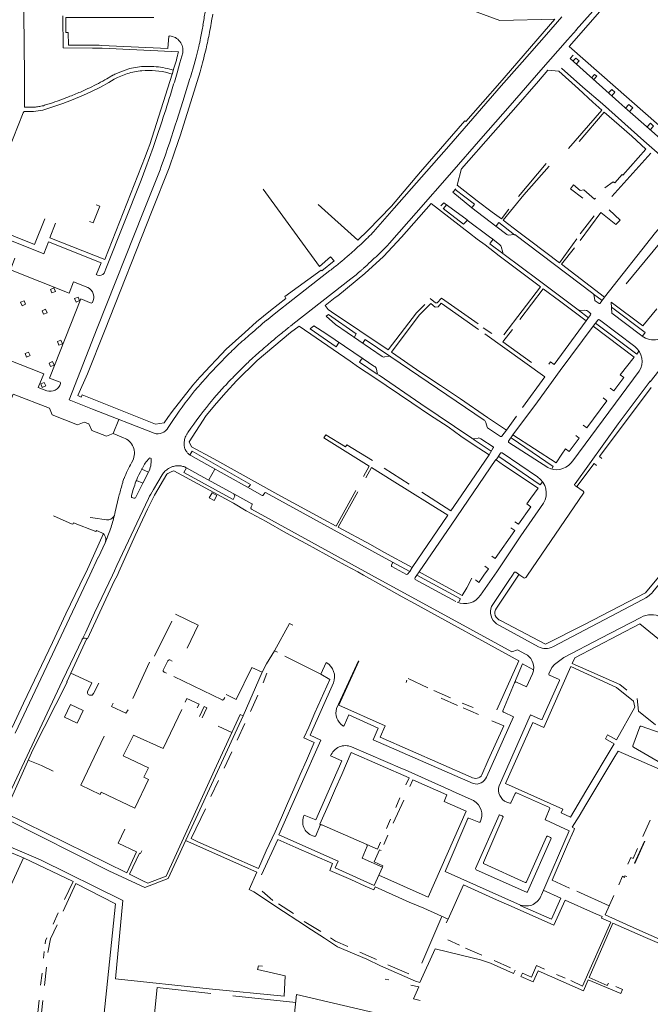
# Model space of a CAD drawing. Extents: x 145000 to 155000, y 457500 to 470000.
# Tile 497 of 548: x 154198 to 154448, y 466330 to 466720. Entities that reach past the tile are written whole.
import ezdxf

# ---------------------------------------------------------------- set-up
doc = ezdxf.new("R2010")
doc.units = 0
doc.header["$LTSCALE"] = 0.2
doc.header["$MEASUREMENT"] = 0
doc.layers.add('kant verharding', color=252, linetype='Continuous', lineweight=0)

msp = doc.modelspace()

# ---------------------------------------------------------------- linework, layer by layer
at = {"layer": 'kant verharding', "lineweight": 0}
for p, q in [((154260.76, 466707.26), (154230.55, 466708.6)), ((154261.34, 466702.87), (154262.43, 466706.85)), ((154417.03, 466705.93), (154415.9, 466704.6)), ((154260.19, 466698.9), (154261.34, 466702.87)), ((154265.48, 466697.19), (154266.96, 466702.25)), ((154266.96, 466702.25), (154267.72, 466705.05)), ((154256.87, 466698.82), (154258.19, 466698.36)), ((154258.71, 466699.91), (154257.28, 466700.4)), ((154258.2, 466698.21), (154258.96, 466700.71)), ((154265.58, 466687.35), (154269.29, 466699.33)), ((154269.29, 466699.33), (154269.76, 466700.93)), ((154233.05, 466696.94), (154232.39, 466696.54)), ((154262.42, 466687.48), (154265.3, 466696.61)), ((154265.3, 466696.61), (154265.48, 466697.19)), ((154207.73, 466686.04), (154210.85, 466687.05)), ((154260.05, 466679.97), (154262.42, 466687.48)), ((154262.69, 466678.14), (154265.58, 466687.35)), ((154199.25, 466683.04), (154182.44, 466640.76)), ((154199.25, 466683.04), (154199.65, 466683.61)), ((154203.2, 466685.24), (154199.81, 466685.24)), ((154415.15, 466668.89), (154428.45, 466684.14)), ((154429.37, 466683.32), (154419.37, 466671.72)), ((154251.97, 466672.85), (154254.27, 466679.9)), ((154257.16, 466671.02), (154259.46, 466678.14)), ((154259.46, 466678.14), (154260.05, 466679.97)), ((154261.48, 466674.39), (154262.69, 466678.14)), ((154259.28, 466667.83), (154261.48, 466674.39)), ((154250.76, 466669.3), (154251.97, 466672.85)), ((154256.59, 466669.3), (154257.16, 466671.02)), ((154249.33, 466665.33), (154250.76, 466669.3)), ((154253.91, 466661.77), (154255.58, 466666.38)), ((154255.58, 466666.38), (154256.59, 466669.3)), ((154257.02, 466661.3), (154259.28, 466667.83)), ((154432.34, 466649.98), (154447.75, 466667.07)), ((154247.84, 466661.38), (154249.33, 466665.33)), ((154395.44, 466649.92), (154406.37, 466662.95)), ((154247.84, 466661.38), (154245.91, 466656.39)), ((154246.92, 466644.03), (154252.94, 466659.21)), ((154257.02, 466661.3), (154250.34, 466644.32)), ((154252.94, 466659.21), (154253.43, 466660.49)), ((154253.43, 466660.49), (154253.91, 466661.77)), ((154372.84, 466660.96), (154371.09, 466654.42)), ((154245.91, 466656.39), (154232.25, 466621.95)), ((154369.37, 466651.62), (154370.56, 466652.92)), ((154369.37, 466651.62), (154376.86, 466645.48)), ((154378, 466646.87), (154370.37, 466652.72)), ((154331.79, 466632.63), (154316.01, 466646.75)), ((154364.68, 466646.2), (154365.78, 466647.48)), ((154375.01, 466640.68), (154365.78, 466647.48)), ((154376.86, 466645.48), (154378, 466646.87)), ((154438.09, 466615.32), (154466.82, 466650.29)), ((154250.34, 466644.32), (154231.39, 466596.61)), ((154388.71, 466641.02), (154391.57, 466644.89)), ((154375.1, 466640.61), (154375.01, 466640.68)), ((154425.35, 466642.32), (154419.85, 466635.08)), ((154207.41, 466627.28), (154183.14, 466636.99)), ((154331.79, 466632.63), (154335.7, 466636.42)), ((154337.44, 466635.34), (154338.14, 466636.09)), ((154411.63, 466623.65), (154418.47, 466633.22)), ((154417.51, 466629.54), (154412.36, 466623.1)), ((154232.25, 466621.95), (154231.29, 466619.56)), ((154224.8, 466613.9), (154219.2, 466616.15)), ((154228.21, 466618.99), (154228.28, 466619.17)), ((154228.67, 466618.8), (154228.21, 466618.99)), ((154389.54, 466595.11), (154404.08, 466614.18)), ((154405.12, 466613.41), (154395.93, 466601.17)), ((154428.55, 466608.78), (154425.08, 466611.28)), ((154432.12, 466608.08), (154432.39, 466603.67)), ((154444.57, 466598.76), (154432.12, 466608.08)), ((154343.82, 466589.14), (154321.35, 466604.28)), ((154423.13, 466601.91), (154419.08, 466605.02)), ((154422.71, 466604.6), (154423.84, 466603.75)), ((154432.24, 466606.14), (154445.57, 466596.07)), ((154450.11, 466605.43), (154444.57, 466598.76)), ((154320.11, 466603.18), (154319.21, 466602.56)), ((154409.46, 466583.45), (154422.24, 466600.71)), ((154422.24, 466600.71), (154423.95, 466603.06)), ((154424.92, 466598.59), (154426.8, 466601.01)), ((154441.5, 466590.46), (154427.5, 466601.1)), ((154432.39, 466603.67), (154443.72, 466595.19)), ((154224.66, 466579.72), (154231.39, 466596.61)), ((154314.33, 466598.73), (154312.87, 466597.58)), ((154381.36, 466597.92), (154384.78, 466595.66)), ((154445.57, 466596.07), (154444.47, 466594.68)), ((154405.82, 466578.51), (154382.12, 466595.52)), ((154273.3, 466582.71), (154275.75, 466585.34)), ((154343.89, 466586.69), (154342.4, 466586.4)), ((154381.78, 466561.35), (154344.89, 466586.43)), ((154273.3, 466582.71), (154269.59, 466578.79)), ((154339.12, 466581.52), (154339.46, 466580.12)), ((154416.93, 466545.31), (154443.14, 466580.71)), ((154447.56, 466576.59), (154452.48, 466582.74)), ((154269.24, 466578.44), (154269.59, 466578.79)), ((154397.02, 466566.33), (154405.82, 466578.51)), ((154205.22, 466574.33), (154208.58, 466572.98)), ((154234.92, 466556.07), (154237.16, 466561.59)), ((154256.65, 466558.46), (154258.78, 466561.64)), ((154390.62, 466557.45), (154394.6, 466562.97)), ((154382.96, 466558.64), (154382.47, 466560.45)), ((154318.35, 466554.31), (154319.11, 466555.54)), ((154318.35, 466554.31), (154336.29, 466543.1)), ((154319.11, 466555.54), (154326.89, 466550.73)), ((154377.41, 466553.86), (154384.51, 466549.07)), ((154377.91, 466553.98), (154379.45, 466554.27)), ((154380.44, 466553.96), (154385.31, 466550.84)), ((154326.89, 466550.73), (154327.42, 466551.58)), ((154337.59, 466545.41), (154327.42, 466551.58)), ((154385.4, 466550.34), (154383.75, 466547.6)), ((154242.18, 466544.48), (154242.64, 466545.41)), ((154249.15, 466546.25), (154249.08, 466546.18)), ((154265.6, 466547.38), (154271.98, 466543.83)), ((154368.67, 466519.79), (154386.36, 466545.71)), ((154383.75, 466547.6), (154371.2, 466529.23)), ((154386.52, 466545.59), (154388.29, 466548.22)), ((154402.91, 466538.85), (154388.98, 466548.35)), ((154416.93, 466545.31), (154416.08, 466544.32)), ((154246.26, 466542.01), (154245.68, 466540.85)), ((154269.39, 466539.46), (154263.86, 466542.5)), ((154275.14, 466542), (154272.73, 466537.67)), ((154334.04, 466539.03), (154336.29, 466543.1)), ((154334.91, 466538.56), (154337.14, 466542.57)), ((154352.09, 466535.98), (154342.23, 466542.28)), ((154244.58, 466538.59), (154244.07, 466537.49)), ((154245.1, 466539.68), (154244.58, 466538.59)), ((154245.68, 466540.85), (154245.1, 466539.68)), ((154246.62, 466536.39), (154248.85, 466540.73)), ((154254.29, 466539.71), (154250.86, 466533.86)), ((154288.76, 466535.07), (154288.12, 466534.78)), ((154420.95, 466533.26), (154417.98, 466535.37)), ((154235.7, 466525.07), (154237.04, 466530.78)), ((154248.82, 466530.29), (154236.36, 466503.78)), ((154237.29, 466531.78), (154237.04, 466530.78)), ((154242.14, 466531.3), (154242.15, 466531.38)), ((154243.12, 466530.43), (154242.31, 466530.78)), ((154323.14, 466519.39), (154330.93, 466533.45)), ((154324.02, 466518.92), (154331.82, 466532.97)), ((154368.64, 466525.48), (154357.06, 466532.81)), ((154421.2, 466532.46), (154399.01, 466500)), ((154371.2, 466529.23), (154368.64, 466525.48)), ((154225.75, 466522.81), (154226.82, 466522.62)), ((154226.82, 466522.62), (154232.24, 466521.9)), ((154235.35, 466523.63), (154235.52, 466524.35)), ((154235.52, 466524.35), (154235.7, 466525.07)), ((154318.31, 466521.98), (154323.14, 466519.39)), ((154367.44, 466523.72), (154353.31, 466502.94)), ((154356.08, 466501.33), (154368.67, 466519.79)), ((154224.13, 466501.22), (154231.06, 466516.46)), ((154230.39, 466516.78), (154228.23, 466517.68)), ((154229.06, 466507.1), (154231.71, 466512.75)), ((154228.91, 466507.16), (154225.58, 466500)), ((154235.44, 466501.71), (154236.36, 466503.78)), ((154352.35, 466501.45), (154345.55, 466505.18)), ((154224.13, 466501.22), (154223.54, 466500)), ((154225.58, 466500), (154224.42, 466497.5)), ((154235.44, 466501.71), (154234.64, 466500)), ((154236.55, 466500), (154235.33, 466497.54)), ((154236.55, 466500), (154237.19, 466501.28)), ((154342.01, 466495.52), (154334.03, 466500)), ((154334.57, 466501.39), (154337.13, 466500)), ((154354.48, 466499.09), (154355.11, 466499.98)), ((154355.13, 466500), (154356.08, 466501.33)), ((154356.08, 466501.33), (154358.47, 466500)), ((154380.31, 466492.03), (154385.86, 466500)), ((154381.15, 466499.24), (154381.68, 466500)), ((154385.86, 466500), (154386.78, 466501.32)), ((154386.71, 466486.85), (154395.46, 466500)), ((154391.51, 466497.83), (154393.01, 466500)), ((154393.01, 466500), (154393.7, 466500.98)), ((154395.94, 466500), (154394.4, 466501.11)), ((154395.46, 466500), (154395.61, 466500.23)), ((154397.49, 466498.89), (154395.94, 466500)), ((154399.01, 466500), (154398.48, 466499.23)), ((154196.04, 466437.4), (154224.42, 466497.5)), ((154349.36, 466491.43), (154342.01, 466495.52)), ((154391.51, 466497.83), (154384.65, 466487.62)), ((154354.17, 466488.81), (154349.36, 466491.43)), ((154251.29, 466467.94), (154258.11, 466481.7)), ((154386.72, 466480.67), (154403.36, 466471.62)), ((154242.72, 466451.15), (154249.22, 466465.47)), ((154332.06, 466466.01), (154323.33, 466447.23)), ((154396.92, 466464.82), (154393.82, 466457.27)), ((154401.37, 466462.5), (154396.92, 466464.82)), ((154434.23, 466455.5), (154416.15, 466463.75)), ((154218.15, 466461.22), (154226.47, 466457.32)), ((154255.03, 466461.6), (154255.98, 466461.15)), ((154258.9, 466459.82), (154278.02, 466450.6)), ((154295.8, 466461.22), (154294.33, 466457.32)), ((154227.12, 466453.17), (154229.23, 466457.23)), ((154351.21, 466458.34), (154350.85, 466457.44)), ((154359.54, 466455.29), (154351.67, 466459)), ((154393.82, 466457.27), (154389.21, 466446.19)), ((154279.64, 466452.7), (154283.58, 466450.78)), ((154289.21, 466445.98), (154292.2, 466452.47)), ((154368.47, 466451.39), (154361.92, 466454.28)), ((154194.95, 466439.59), (154199.41, 466449.29)), ((154234.88, 466449.22), (154234.23, 466448.01)), ((154234.23, 466448.01), (154239.96, 466445.34)), ((154263.43, 466449.66), (154264.11, 466451.1)), ((154268.91, 466448.91), (154264.11, 466451.1)), ((154268.91, 466448.91), (154268.2, 466447.41)), ((154270.9, 466447.99), (154269.02, 466444.03)), ((154270.9, 466447.99), (154271.97, 466447.49)), ((154279.08, 466451.53), (154278.72, 466450.81)), ((154371.3, 466448.35), (154364.78, 466451.22)), ((154373.14, 466449.34), (154377.46, 466447.54)), ((154442.45, 466451.08), (154442.89, 466446.16)), ((154223.06, 466446.39), (154220.64, 466441.35)), ((154239.96, 466445.34), (154240.76, 466446.67)), ((154254.66, 466431.26), (154262.05, 466446.74)), ((154256.61, 466379.89), (154286.32, 466444.23)), ((154271.97, 466447.49), (154270.1, 466443.52)), ((154285.17, 466444.76), (154275.04, 466422.74)), ((154285.17, 466444.76), (154286.32, 466444.23)), ((154379.54, 466444.73), (154373.47, 466447.37)), ((154441.52, 466447.7), (154434.2, 466434.76)), ((154442.89, 466446.16), (154449.67, 466440.65)), ((154220.41, 466441.46), (154215.65, 466443.69)), ((154276.47, 466440.19), (154281.89, 466437.61)), ((154287.01, 466441.18), (154283.99, 466434.68)), ((154222.02, 466416.76), (154231.31, 466436.21)), ((154242.91, 466436.61), (154238.84, 466428.45)), ((154254.66, 466431.26), (154242.91, 466436.61)), ((154429.9, 466435.1), (154430.68, 466436.77)), ((154430.68, 466436.77), (154434.2, 466434.76)), ((154433.34, 466433.13), (154422.1, 466414.41)), ((154429.9, 466435.1), (154433.34, 466433.13)), ((154238.84, 466428.45), (154248.83, 466423.72)), ((154281.81, 466429.96), (154278.81, 466423.52)), ((154329.15, 466429.7), (154352.06, 466419.72)), ((154434.83, 466430.31), (154433.51, 466428.11)), ((154455.44, 466421.3), (154434.83, 466430.31)), ((154206.52, 466424.54), (154201.2, 466426.76)), ((154211.17, 466422.4), (154206.52, 466424.54)), ((154433.51, 466428.11), (154422, 466408.99)), ((154275.04, 466422.74), (154255.89, 466380.79)), ((154229.71, 466413.09), (154222.02, 466416.76)), ((154243.43, 466407.72), (154248.86, 466419.11)), ((154273.55, 466412.33), (154276.61, 466418.71)), ((154350.83, 466417), (154352.06, 466419.72)), ((154353.55, 466418.97), (154352.36, 466416.24)), ((154230.17, 466414.04), (154229.71, 466413.09)), ((154243.43, 466407.72), (154230.17, 466414.04)), ((154422.1, 466414.41), (154415.97, 466404.07)), ((154345.82, 466401.77), (154350.01, 466410.89)), ((154348.46, 466411.76), (154346.85, 466407.95)), ((154240.23, 466382.09), (154191.98, 466405.84)), ((154412.26, 466405.79), (154412.92, 466407.35)), ((154415.97, 466404.07), (154412.26, 466405.79)), ((154233.22, 466382.91), (154192.36, 466403.52)), ((154344.73, 466403.33), (154343.1, 466399.63)), ((154375.77, 466403.79), (154379.66, 466402.16)), ((154447.53, 466403.01), (154444.58, 466396.47)), ((154236.85, 466393.88), (154239.45, 466399.38)), ((154244.17, 466390.41), (154236.85, 466393.88)), ((154291.71, 466382.35), (154263.53, 466394.87)), ((154335.27, 466393.33), (154339.52, 466391.51)), ((154340.7, 466394.2), (154339.52, 466391.51)), ((154342.05, 466393.34), (154343.71, 466396.97)), ((154441.27, 466385.94), (154445.24, 466394.63)), ((154441.4, 466385.79), (154445.36, 466394.62)), ((154240.23, 466382.09), (154244.17, 466390.41)), ((154241.36, 466381.53), (154245.3, 466389.88)), ((154245.3, 466389.88), (154245.71, 466389.68)), ((154245.71, 466389.68), (154246.25, 466390.81)), ((154340.36, 466391.15), (154340.96, 466390.89)), ((154247.36, 466376.28), (154233.22, 466382.91)), ((154246.62, 466378.94), (154241.36, 466381.53)), ((154291.71, 466382.35), (154288.75, 466375.51)), ((154248.62, 466377.96), (154246.62, 466378.94)), ((154256.61, 466379.89), (154247.36, 466376.28)), ((154255.89, 466380.79), (154248.62, 466377.96)), ((154408.69, 466379.12), (154415.55, 466376.05)), ((154437.56, 466380.92), (154438.34, 466380.58)), ((154288.75, 466375.51), (154290.57, 466374.55)), ((154290.57, 466374.55), (154302.35, 466366.83)), ((154298.06, 466371.19), (154293.91, 466374.78)), ((154418.47, 466374.77), (154431.36, 466369.04)), ((154306.34, 466365.93), (154300.32, 466369.79)), ((154211.1, 466361.74), (154213.13, 466366.19)), ((154317.15, 466358.86), (154310.57, 466362.88)), ((154357.11, 466346.27), (154365.03, 466364.85)), ((154366.81, 466362.23), (154367.59, 466363.7)), ((154420.77, 466337.22), (154432.01, 466362.55)), ((154428.3, 466364.19), (154432.01, 466362.55)), ((154212.67, 466361.48), (154210.13, 466355.99)), ((154210.13, 466355.99), (154209.02, 466350.6)), ((154372.09, 466353.45), (154367.39, 466355.58)), ((154207.33, 466348.35), (154207.6, 466350.99)), ((154339.11, 466347.81), (154332.53, 466350.71)), ((154356.38, 466338.63), (154362.39, 466351.98)), ((154372.7, 466349.44), (154362.39, 466351.98)), ((154380.92, 466349.45), (154374.44, 466352.32)), ((154392.21, 466344.44), (154385.73, 466347.38)), ((154208.42, 466344.72), (154207.65, 466337.44)), ((154292.48, 466345.29), (154293.98, 466345.18)), ((154352.02, 466342.11), (154343.7, 466345.69)), ((154393.47, 466342.25), (154394.08, 466343.6)), ((154405.67, 466343.92), (154402.47, 466345.39)), ((154206.1, 466337.56), (154206.71, 466342.42)), ((154235.76, 466340.05), (154272.89, 466336.2)), ((154342.58, 466340.04), (154344.03, 466339.7)), ((154354.62, 466339.25), (154356.38, 466338.63)), ((154396.38, 466340.97), (154396.98, 466342.3)), ((154401.16, 466338.88), (154396.38, 466340.97)), ((154413.92, 466340.33), (154410.41, 466341.85)), ((154416.15, 466339.44), (154420.77, 466337.22)), ((154272.89, 466336.2), (154302.58, 466333.21)), ((154434, 466337.06), (154436.59, 466335.9)), ((154205.06, 466326.83), (154205.58, 466331.64)), ((154207.02, 466331.55), (154206.55, 466326.69)), ((154282.24, 466333.41), (154307.17, 466330.74)), ((154306.18, 466321.31), (154307.51, 466333.93)), ((154370.62, 466319.21), (154307.51, 466333.93))]:
    msp.add_line(p, q, dxfattribs=at)
at = {"layer": 'kant verharding', "lineweight": 0, "flags": 128}
for points in [[(154418.29, 466715.95), (154423.75, 466722.19), (154431.7, 466731.25), (154444.56, 466745.93), (154457.51, 466760.66), (154468.58, 466773.27)], [(154450.49, 466749.43), (154449.12, 466747.54), (154442.41, 466739.84), (154428.59, 466724.3), (154415.42, 466709.35), (154451.14, 466677.98)], [(154354.88, 466733.7), (154343.85, 466737.85), (154341.31, 466730.98), (154343.92, 466729.91), (154344.51, 466731.31), (154345.71, 466730.85), (154346.06, 466731.03), (154348.69, 466733.09), (154365.64, 466726.84), (154366.03, 466727.79), (154387.94, 466719.64), (154409.77, 466720.12), (154388.02, 466694.93), (154374.5, 466679.63), (154374.1, 466679.93), (154356.62, 466659.71), (154345.05, 466646.15), (154335.7, 466636.42)], [(154199.69, 466705.02), (154199.46, 466727.53), (154199.82, 466728.19)], [(154226.73, 466708.72), (154215.1, 466708.79), (154214.97, 466721.45)], [(154251.02, 466720.76), (154216.1, 466720.8), (154216.14, 466714.84), (154217.04, 466714.82), (154217.14, 466709.87), (154226.3, 466709.84)], [(154338.13, 466636.08), (154338.81, 466636.82), (154346.2, 466645.28), (154367.75, 466669.92), (154388.59, 466693.74), (154396.85, 466703.17), (154406.44, 466714.11), (154412.55, 466721.09)], [(154230.35, 466709.77), (154256.59, 466708.57), (154256.86, 466713.48), (154257.25, 466713.48)], [(154418.3, 466715.95), (154414.85, 466712), (154404.27, 466699.94), (154392.07, 466685.97), (154380.52, 466672.78), (154368.98, 466659.62), (154354.81, 466643.4), (154345.29, 466632.48), (154344.43, 466631.55)], [(154199.81, 466685.24), (154199.79, 466703.02), (154199.69, 466705.02)], [(154483.34, 466645.04), (154453.76, 466670.93), (154448.26, 466675.8), (154437.45, 466685.2), (154435.17, 466687.31), (154415.9, 466704.6)], [(154417.03, 466703.59), (154418.07, 466704.76), (154419.41, 466703.59), (154418.35, 466702.4)], [(154199.65, 466683.61), (154203.29, 466683.61), (154205.22, 466683.82), (154207.08, 466684.17), (154208.2, 466684.48), (154211.33, 466685.5), (154215.01, 466686.8), (154218.37, 466688.09), (154223.13, 466690.06), (154226.34, 466691.52), (154229.82, 466693.26), (154233.17, 466695.11), (154235.22, 466696.35), (154236.54, 466697), (154240.54, 466698.57)], [(154212.05, 466639.35), (154209.78, 466633.59), (154231.6, 466624.97), (154247.6, 466665.68), (154248.5, 466668.09), (154249.36, 466670.52), (154258.29, 466698.4)], [(154419.11, 466692.5), (154411.39, 466699.53), (154407.06, 466700.01), (154403.3, 466695.54)], [(154464.31, 466652.34), (154465.46, 466653.53), (154465.51, 466653.78), (154465.42, 466654.13), (154445.05, 466671.98), (154428.6, 466686.65), (154420.92, 466693.24), (154412.44, 466700.75)], [(154424.29, 466696.92), (154425.5, 466698.29), (154426.38, 466697.53), (154425.16, 466696.16)], [(154372.83, 466660.92), (154385.38, 466675.12), (154389.28, 466679.69), (154393.39, 466684.21), (154403.3, 466695.54)], [(154419.11, 466692.5), (154424.81, 466687.32), (154428.45, 466684.14)], [(154431.06, 466690.95), (154432.31, 466692.36), (154433.59, 466691.25), (154432.33, 466689.82)], [(154439.34, 466683.56), (154440.61, 466685.02), (154439.1, 466686.33), (154437.83, 466684.88)], [(154429.37, 466683.32), (154435.31, 466678.17), (154440.21, 466673.85), (154445.88, 466668.73)], [(154447.58, 466676.39), (154448.86, 466677.84), (154447.67, 466678.91), (154446.39, 466677.46)], [(154445.88, 466668.73), (154436.68, 466658.42), (154436.42, 466658.6), (154433.55, 466655.38), (154432.83, 466655.79), (154429.52, 466653.35)], [(154407.54, 466662), (154397.53, 466650.53), (154389.34, 466640.55)], [(154425.86, 466649.32), (154425.53, 466648.9), (154421.26, 466652.51), (154419.77, 466652.3), (154417.14, 466654.53), (154415.98, 466653.02), (154420.83, 466649.22)], [(154322.38, 466624.48), (154321, 466626), (154316.59, 466622.24), (154294.26, 466652.81)], [(154388.71, 466641.02), (154385.01, 466643.72), (154379.01, 466648.25), (154371.08, 466654.4)], [(154464.31, 466652.34), (154449.7, 466635.61), (154429.5, 466610.05)], [(154322.8, 466609.87), (154323.86, 466610.53), (154334.51, 466619.4), (154341.96, 466626.2), (154349.07, 466633.84), (154360.79, 466647.16), (154375.95, 466635.43), (154379.08, 466632.97), (154382.2, 466630.75), (154387.8, 466626.37), (154404.08, 466614.18)], [(154366.91, 466646.65), (154365.71, 466645.19), (154365.62, 466645.14), (154373.58, 466638.95), (154374.76, 466640.21), (154375.1, 466640.61)], [(154246.92, 466644.03), (154228.6, 466597.72), (154217.52, 466569.4)], [(154228.16, 466646.58), (154229.59, 466646.03), (154227.02, 466639.46), (154225.57, 466640.05)], [(154376.86, 466645.48), (154386.39, 466638.22), (154390.81, 466634.94), (154391.01, 466634.79), (154391.55, 466634.59), (154393.6, 466634.83), (154393.79, 466634.78), (154393.94, 466634.82), (154424.88, 466611.53), (154425.08, 466611.28), (154425.18, 466611.12), (154425.62, 466608.93), (154425.57, 466608.78), (154425.71, 466608.63), (154426.95, 466607.77), (154427.35, 466607.57), (154427.55, 466607.57), (154427.75, 466607.72), (154429.5, 466610.05)], [(154431.29, 466644.6), (154435.66, 466640.55), (154433.98, 466638.84), (154428.01, 466643.65), (154419.77, 466632.54)], [(154188.54, 466637), (154203.76, 466630.91), (154207.79, 466641.03)], [(154422.71, 466604.6), (154422.41, 466604.75), (154422.16, 466604.75), (154421.66, 466604.85), (154419.82, 466604.72), (154419.08, 466605.02), (154403.21, 466616.95), (154389.67, 466627.01), (154389.33, 466627.26), (154389.13, 466627.76), (154388.54, 466630.06), (154388.45, 466630.36), (154388, 466630.81), (154385.27, 466632.98), (154383.85, 466633.98), (154375.1, 466640.61)], [(154393.79, 466634.78), (154387.56, 466639.59), (154386.63, 466638.43), (154386.39, 466638.22)], [(154411.63, 466623.65), (154400.27, 466632.19), (154395.57, 466635.86), (154389.34, 466640.55)], [(154228.28, 466619.17), (154230.11, 466623.68), (154209.25, 466631.94), (154207.41, 466627.28)], [(154385.27, 466632.83), (154384.09, 466631.23), (154389.67, 466627.01)], [(154219.2, 466616.15), (154217.41, 466611.62), (154194.22, 466620.92), (154195.95, 466625.46)], [(154275.75, 466585.34), (154279.65, 466589.42), (154287, 466596.06), (154291.7, 466600.23), (154297.25, 466604.79), (154303.3, 466609.5), (154302.81, 466610.35), (154317.2, 466620.75), (154317.54, 466620.45), (154322.38, 466624.48)], [(154295.64, 466600.88), (154299.34, 466603.88), (154306.02, 466609.16), (154320.72, 466620.59)], [(154429.5, 466610.05), (154423.82, 466614.43), (154412.36, 466623.1)], [(154329.01, 466617.28), (154321.74, 466611.6), (154306.07, 466599.37)], [(154210.61, 466611.74), (154211.99, 466612.36), (154211.37, 466613.73), (154210, 466613.13), (154210.61, 466611.74)], [(154405.12, 466613.41), (154411.6, 466608.56), (154422.24, 466600.71)], [(154200.18, 466607.25), (154198.79, 466606.66), (154198.21, 466608.04), (154199.6, 466608.63), (154200.18, 466607.25)], [(154213.87, 466576.46), (154209.72, 466578), (154222.07, 466609.37), (154226.11, 466607.71)], [(154221.58, 466608.73), (154220.2, 466608.11), (154219.59, 466609.47), (154220.97, 466610.09), (154221.58, 466608.73)], [(154322.8, 466609.87), (154318.89, 466606.81), (154320.08, 466605.23), (154321.35, 466604.28)], [(154379.58, 466597.26), (154364.82, 466607.66), (154363.53, 466606.22), (154362.41, 466606.08), (154360.64, 466607.52), (154356.04, 466602.94), (154345.09, 466588.26)], [(154360.43, 466609.55), (154362.48, 466607.81), (154363.24, 466607.86), (154364.89, 466609.72), (154379.36, 466599.49)], [(154208.72, 466603.92), (154207.33, 466603.33), (154206.74, 466604.71), (154208.14, 466605.3), (154208.72, 466603.92)], [(154343.82, 466589.14), (154355.04, 466603.92), (154358.35, 466607.21)], [(154341.45, 466586.5), (154322.9, 466599.2), (154319.21, 466602.56)], [(154330.37, 466594.08), (154330.47, 466594.32), (154331.16, 466595.58), (154320.11, 466603.18)], [(154383.75, 466547.6), (154377.5, 466551.69), (154372.59, 466555.01), (154367.48, 466558.69), (154360.19, 466563.42), (154353.15, 466568.16), (154338.12, 466578.38), (154332.07, 466582.36), (154328.8, 466584.68), (154321.96, 466589.27), (154308.57, 466598.53), (154305.07, 466596.06), (154291.97, 466585), (154283.77, 466576.96), (154279.61, 466572.44), (154275.8, 466568.02), (154271.7, 466563.15), (154265.02, 466552.75), (154265.86, 466550.8), (154274.79, 466546), (154300.05, 466531.97), (154318.31, 466521.98)], [(154312.87, 466597.58), (154323.13, 466590.38), (154324.06, 466591.89), (154324.01, 466592.33)], [(154314.33, 466598.73), (154319.14, 466595.71), (154333.82, 466585.64), (154338.08, 466582.72)], [(154392.98, 466597.28), (154389.22, 466592.37), (154400.54, 466584.17)], [(154424.92, 466598.59), (154411.96, 466581.02), (154402.87, 466568.6), (154393.2, 466555.49)], [(154424.92, 466598.59), (154441.14, 466586.36), (154435.65, 466579.35)], [(154425.93, 466599.78), (154442.19, 466587.55), (154442.99, 466588.65)], [(154214.78, 466591.58), (154213.38, 466591.02), (154212.8, 466592.48), (154214.21, 466593.03), (154214.78, 466591.58)], [(154344.48, 466586.71), (154334.71, 466593.25), (154333.82, 466592.1), (154333.57, 466591.75)], [(154176.4, 466585.56), (154178.47, 466591.01), (154207.38, 466579.74), (154205.22, 466574.33)], [(154201.97, 466586.94), (154200.58, 466586.34), (154199.99, 466587.72), (154201.39, 466588.32), (154201.97, 466586.94)], [(154390.62, 466557.45), (154383.08, 466562.44), (154372.37, 466569.79), (154364.53, 466575.08), (154356.7, 466580.22), (154345.09, 466588.26)], [(154211.46, 466583.19), (154210.07, 466582.6), (154209.49, 466583.98), (154210.88, 466584.57), (154211.46, 466583.19)], [(154333.82, 466585.64), (154333.22, 466585.55), (154332.38, 466584.35), (154339.43, 466579.55)], [(154407.44, 466583.51), (154408.11, 466584.4), (154409.46, 466583.45)], [(154238.97, 466554.41), (154234.92, 466556.07), (154232.26, 466554.95), (154226.37, 466557.24), (154225.23, 466559.87), (154223.45, 466560.59), (154220.82, 466559.46), (154210.79, 466563.43), (154209.64, 466566.05), (154195.31, 466571.7), (154193.44, 466567.02), (154175.34, 466574.13), (154177.19, 466578.83), (154173.11, 466580.39)], [(154255.12, 466560.27), (154251.61, 466559.77), (154222.58, 466571.4), (154222.25, 466570.49), (154220.86, 466571.09), (154224.66, 466579.72)], [(154255.12, 466560.27), (154256.55, 466562.42), (154258.3, 466564.81), (154266.39, 466575.27), (154269.24, 466578.44)], [(154340.16, 466579.11), (154356.72, 466567.83), (154376.86, 466554.28)], [(154417.78, 466536.17), (154434.83, 466559.88), (154447.58, 466576.78)], [(154431.72, 466574.03), (154433.15, 466572.98), (154437.07, 466578.3), (154435.65, 466579.35)], [(154206.8, 466574.3), (154208.19, 466574.89), (154207.61, 466576.27), (154206.23, 466575.71), (154206.8, 466574.3)], [(154447.99, 466574.29), (154427.44, 466547), (154428.38, 466546.19)], [(154217.52, 466569.4), (154226.64, 466565.77), (154251.07, 466556.17)], [(154421.04, 466559.37), (154422.42, 466558.31), (154430.35, 466569), (154428.86, 466570.15)], [(154390.62, 466557.45), (154388.86, 466554.96), (154388.76, 466554.97), (154388.61, 466554.87), (154388.27, 466554.92), (154383.5, 466557.99)], [(154406.96, 466542.62), (154391.59, 466552.5), (154391.44, 466552.7), (154391.49, 466553.05), (154393.2, 466555.49)], [(154392.54, 466554.34), (154409.15, 466543.01), (154408.6, 466542.11)], [(154393.2, 466555.49), (154410.26, 466544.4), (154412.58, 466547.86), (154414.05, 466550.06)], [(154414.05, 466550.06), (154415.51, 466548.91), (154419.47, 466554.23), (154418.08, 466555.34)], [(154288.76, 466535.07), (154289.3, 466535.92), (154266.2, 466549.11), (154265.36, 466547.81)], [(154398.64, 466528.17), (154400.23, 466530.43), (154403.14, 466534.41), (154389.5, 466543.53), (154386.52, 466545.59), (154386.36, 466545.71)], [(154387.58, 466546.93), (154404.04, 466535.7), (154404.84, 466536.89)], [(154246.43, 466542.37), (154246.26, 466542.01), (154248.85, 466540.73)], [(154263.96, 466542.44), (154262.92, 466540.65), (154282.42, 466529.89), (154283.08, 466531.29), (154282.73, 466532.21)], [(154353.31, 466502.94), (154352.35, 466501.45), (154351.4, 466500.3), (154351.1, 466500.21), (154345.3, 466503.39), (154345.15, 466503.49), (154345.05, 466503.64), (154345.1, 466503.89), (154345.55, 466504.83), (154345.55, 466505.18), (154295.22, 466532.69), (154294.88, 466532.54), (154294.32, 466531.64), (154294.17, 466531.49), (154294.02, 466531.5), (154293.87, 466531.55), (154288.12, 466534.78), (154271.98, 466543.83)], [(154337.14, 466542.57), (154345.34, 466537.42), (154367.44, 466523.72)], [(154426.28, 466543.46), (154425.33, 466544.16), (154418.52, 466535.02)], [(154334.03, 466500), (154331.72, 466501.29), (154326.77, 466503.9), (154311.44, 466512.38), (154303.25, 466516.72), (154295.41, 466521.22), (154287.57, 466525.46), (154282.51, 466528.49), (154258.94, 466541.3), (154258.14, 466541.06), (154257.54, 466540.81), (154256.49, 466540.22), (154256.14, 466539.97), (154251.27, 466531.66), (154248.46, 466526.04), (154243.57, 466515.73), (154237.19, 466501.28), (154236.55, 466500)], [(154243.92, 466537.05), (154244.07, 466537.49), (154246.62, 466536.39), (154243.69, 466530.61)], [(154269.39, 466539.46), (154282.73, 466532.21), (154289.73, 466528.28), (154289.92, 466528.08), (154289.87, 466527.83), (154289.42, 466526.83), (154289.47, 466526.58), (154289.42, 466526.38), (154289.62, 466526.13), (154334.57, 466501.39)], [(154274.06, 466532.57), (154276, 466531.52), (154274.89, 466529.56), (154272.96, 466530.61), (154274.06, 466532.57)], [(154405.25, 466528.45), (154396.38, 466515.52), (154386.78, 466501.32)], [(154393.96, 466521.13), (154395.44, 466520.12), (154400.26, 466527.09), (154398.64, 466528.17)], [(154219.01, 466520.34), (154218.71, 466520.17), (154211.23, 466523.41)], [(154228.23, 466517.68), (154227.96, 466517.2), (154219.16, 466520.75), (154219.01, 466520.34)], [(154324.02, 466518.92), (154336.77, 466512.08), (154342.08, 466509.1), (154353.31, 466502.94)], [(154384.78, 466507.5), (154386.21, 466506.6), (154393.89, 466517.69), (154392.35, 466518.69)], [(154381.68, 466500), (154383.45, 466502.52), (154382.02, 466503.47)], [(154234.64, 466500), (154227.55, 466485.05), (154224.09, 466477.36), (154222.71, 466474.76), (154214.82, 466458.27), (154189.6, 466404.8)], [(154191.98, 466405.84), (154203.06, 466430.82), (154216.69, 466457.63), (154216.57, 466457.76), (154224.48, 466474.83), (154224.67, 466474.69), (154235.33, 466497.54), (154236.55, 466500)], [(154223.54, 466500), (154216.11, 466484.62), (154210.82, 466473.36), (154199.41, 466449.29)], [(154337.13, 466500), (154376.17, 466478.73), (154392.79, 466469.62), (154394.97, 466470.4), (154398.13, 466468.74)], [(154370.61, 466489.51), (154354.53, 466498.29), (154354.36, 466498.47), (154354.48, 466499.09)], [(154355.11, 466499.98), (154372.38, 466490.61), (154371.73, 466489.41)], [(154358.47, 466500), (154373.08, 466491.86), (154374.88, 466495), (154376.98, 466498.84)], [(154378.34, 466498.17), (154379.68, 466497.05), (154381.15, 466499.24)], [(154451.51, 466500), (154445.73, 466492.96), (154421.47, 466480.44), (154406.08, 466472.58), (154388.33, 466482.07)], [(154408.93, 466471.64), (154444.58, 466490.37), (154445.81, 466490.97), (154446.51, 466491.38), (154448.17, 466492.86), (154448.57, 466493.4), (154452.43, 466497.97)], [(154354.17, 466488.81), (154395.56, 466466.07), (154386.79, 466446.67)], [(154259.53, 466484.53), (154268.49, 466480.18), (154264.13, 466471.1)], [(154387.72, 466416.55), (154400.11, 466444.62), (154403.96, 466442.91), (154404.63, 466442.84), (154404.81, 466442.9), (154411.68, 466458.26), (154411.68, 466458.42), (154411.48, 466458.71), (154407.69, 466460.32), (154407.54, 466460.42), (154407.42, 466460.71), (154407.4, 466460.92), (154408.53, 466463.38), (154409.69, 466464.64), (154413.38, 466467.39), (154427.96, 466475.08), (154443.85, 466483.23)], [(154305.97, 466480.13), (154304.72, 466480.82), (154298.78, 466469.94), (154300, 466469.46)], [(154416.71, 466465.01), (154417.7, 466467.24), (154443.43, 466480.72), (154464.66, 466463.37), (154467.87, 466467.08), (154489.67, 466449.24), (154486.66, 466445.39)], [(154224.48, 466474.83), (154223.77, 466475.03), (154223.02, 466474.97), (154222.52, 466474.52)], [(154298.78, 466469.94), (154295.63, 466464.86), (154293.93, 466461.5), (154286.32, 466444.23)], [(154302.88, 466467.93), (154317.06, 466460.73), (154319.28, 466465.36)], [(154258.28, 466465.94), (154257.3, 466466.45), (154257.02, 466466.44), (154256.73, 466466.27), (154256.48, 466466.07), (154254.74, 466462.32), (154254.7, 466461.99), (154254.82, 466461.78), (154255.03, 466461.6)], [(154283.58, 466450.78), (154289.79, 466463.37), (154293.93, 466461.5)], [(154376.68, 466419.99), (154340.64, 466435.8), (154342.55, 466440.32), (154324.24, 466448.53), (154332.22, 466465.93)], [(154412.92, 466407.35), (154390.3, 466417.52), (154401.02, 466441.58), (154405.45, 466439.65), (154416.15, 466463.75)], [(154416.71, 466465.01), (154435.57, 466456.62), (154438.36, 466454.38)], [(154317.06, 466460.73), (154320.72, 466458.69), (154314.76, 466445.46), (154312.31, 466439.75), (154310.43, 466435.61), (154314.44, 466433.73), (154311.43, 466426.6), (154308.93, 466420.97), (154306.42, 466415.18), (154303.86, 466409.52), (154301.51, 466403.98), (154298.99, 466398.27), (154295.51, 466390.79)], [(154400.92, 466460.89), (154398.55, 466455.81), (154394.54, 466457.61)], [(154226.47, 466457.32), (154224.76, 466453.79), (154224.69, 466453.21), (154224.97, 466452.73), (154225.55, 466452.46), (154226.18, 466452.39), (154226.62, 466452.5), (154227.12, 466453.17)], [(154322.13, 466457.29), (154312.92, 466436.67), (154317.13, 466434.65)], [(154441.52, 466447.7), (154440.91, 466450.09), (154434.23, 466455.5)], [(154215.65, 466443.69), (154218.03, 466448.72), (154223.06, 466446.39)], [(154377.47, 466417.45), (154337.78, 466434.78), (154339.83, 466439.41), (154328.27, 466444.6), (154326.38, 466440.45)], [(154389.58, 466445.71), (154393.37, 466443.92), (154382.7, 466420.03)], [(154384.86, 466442.25), (154389.55, 466440.32), (154383.41, 466426.69), (154380.93, 466420.9)], [(154459.53, 466425.26), (154460.08, 466425.36), (154460.36, 466425.61), (154462.57, 466428.27), (154452.72, 466436.81), (154451.94, 466437.37), (154444.01, 466440.13), (154443.73, 466440.11), (154443.41, 466439.88), (154440.65, 466432.35), (154440.72, 466432.1), (154440.97, 466431.84), (154452.34, 466425.3), (154453.22, 466425.21), (154459.53, 466425.26)], [(154317.13, 466434.65), (154300.54, 466397.12), (154323.93, 466386.7), (154322.79, 466384.11), (154338.24, 466377.08), (154341.51, 466384.37), (154333.51, 466387.91), (154335.47, 466392.64), (154335.47, 466392.82), (154335.27, 466393.33), (154317.46, 466401.16), (154317.13, 466401.04), (154317.03, 466401.08), (154316.91, 466400.92), (154315.09, 466396.77), (154314.85, 466396.55), (154314.69, 466396.53), (154313.91, 466396.78)], [(154310.53, 466404.93), (154315.13, 466403.08), (154325.45, 466426.48), (154320.99, 466428.41)], [(154329.15, 466429.7), (154325.43, 466421.09), (154322.95, 466415.55), (154320.56, 466410), (154316.76, 466401.41), (154317.64, 466401.06)], [(154329.32, 466431.97), (154349.46, 466423.24), (154350.57, 466422.87), (154368.76, 466414.75), (154369.56, 466414.24), (154377.63, 466410.7)], [(154248.83, 466423.72), (154247.03, 466419.91), (154248.86, 466419.11)], [(154340.1, 466381.16), (154359.65, 466372.45), (154367.09, 466389.51), (154374.69, 466406.5), (154365.92, 466410.31), (154367.08, 466412.99), (154353.55, 466418.97)], [(154406.04, 466403.48), (154407.84, 466407.71), (154407.73, 466408.01), (154394.6, 466413.79), (154394.42, 466413.73), (154394.35, 466413.75), (154394.04, 466413.52), (154392.35, 466409.81), (154392.19, 466409.71), (154391.96, 466409.68), (154391.57, 466409.76), (154390.77, 466410.05)], [(154422, 466408.99), (154419.4, 466404.58), (154416.67, 466400.17), (154417.6, 466399.64), (154417.32, 466398.83), (154414.85, 466393.3), (154408.69, 466379.12)], [(154268.47, 466394.43), (154265.83, 466395.74), (154271.45, 466407.49)], [(154388.08, 466404.97), (154387.88, 466405), (154387.79, 466404.96), (154378.39, 466383.85), (154378.5, 466383.48), (154378.61, 466383.32), (154398.54, 466374.39), (154398.89, 466374.45), (154398.99, 466374.51), (154408.27, 466395.67), (154408.23, 466395.91), (154408.07, 466396.14), (154406.95, 466396.65), (154406.7, 466396.6), (154406.47, 466396.4), (154398.58, 466378.46), (154398.48, 466378.36), (154398.28, 466378.27), (154398.1, 466378.31)], [(154398.1, 466378.31), (154381.78, 466385.59), (154381.59, 466385.82), (154381.51, 466385.98), (154381.57, 466386.22), (154389.29, 466404.25), (154389.21, 466404.4), (154388.99, 466404.61), (154388.08, 466404.97)], [(154375.77, 466403.79), (154375.45, 466403.78), (154375.29, 466403.59), (154366.35, 466382.65), (154396.2, 466369.34)], [(154404.46, 466373.42), (154415.52, 466398.77), (154406.12, 466403.03), (154406.02, 466403.22), (154406.04, 466403.48)], [(154190.64, 466393.83), (154206.06, 466387.2), (154238.67, 466371.08), (154235.76, 466340.05)], [(154295.51, 466390.79), (154292.48, 466383.76), (154268.47, 466394.43)], [(154293.6, 466381.26), (154300.05, 466395.3), (154307.25, 466392.1), (154321.75, 466385.79), (154320.66, 466383.02), (154329.02, 466379.39), (154334.67, 466376.85), (154338.12, 466375.38), (154338.66, 466376.51), (154352.05, 466370.49), (154357.93, 466368.06), (154367.59, 466363.7), (154373.58, 466377.31), (154386.69, 466371.33), (154392.48, 466368.85), (154409.4, 466361.36), (154413.9, 466371.32), (154425.07, 466366.31), (154428.56, 466364.86), (154428.3, 466364.19)], [(154189.75, 466392.01), (154199.32, 466387.97), (154183.12, 466352.77)], [(154340.36, 466391.15), (154338.28, 466386.47), (154341.71, 466384.87), (154341.51, 466384.37)], [(154442.49, 466391.75), (154440.74, 466387.77), (154439.9, 466388.14), (154438.72, 466385.49)], [(154215.61, 466371.55), (154218.99, 466378.67), (154199.32, 466387.97)], [(154207.39, 466300.72), (154228.45, 466298.35), (154235.79, 466369.85), (154220.16, 466377.9), (154215.09, 466366.86)], [(154437.56, 466380.92), (154437.39, 466380.24), (154436.6, 466380.71), (154435.09, 466377.39)], [(154405.2, 466375.2), (154412.2, 466372.04), (154408.48, 466363.72), (154396.12, 466369.15), (154396.2, 466369.34)], [(154433.19, 466373.08), (154429.76, 466365.4), (154442.21, 466359.78), (154453.67, 466354.71), (154460.14, 466368.95)], [(154302.35, 466366.83), (154308.06, 466363.12), (154313.38, 466359.58), (154318.53, 466356.28), (154323.78, 466352.75), (154335.3, 466347.84), (154340.81, 466345.28), (154354.62, 466339.25)], [(154432.76, 466362.22), (154423.37, 466340.63), (154430.47, 466337.51), (154431, 466338.4)], [(154432.76, 466362.22), (154445.73, 466356.44), (154453.06, 466353.3)], [(154207.92, 466353.96), (154208.06, 466355.1), (154208.64, 466356.39)], [(154320.96, 466356.34), (154322.93, 466355.03), (154327.78, 466352.85)], [(154393.47, 466342.25), (154384.29, 466346.26), (154380.41, 466347.7), (154372.7, 466349.44)], [(154302.58, 466333.21), (154303.06, 466341.36), (154291.99, 466343.79), (154292.48, 466345.29)], [(154402.47, 466345.39), (154400.48, 466340.83), (154396.98, 466342.3)], [(154436.59, 466335.9), (154435.93, 466334.35), (154422.98, 466339.71), (154421.11, 466335.37), (154403.16, 466343.26), (154401.16, 466338.88)], [(154269.41, 466294.28), (154248.19, 466296.3), (154252.32, 466336.69), (154273.53, 466334.29)], [(154356.42, 466331.52), (154353.8, 466332.14), (154355.9, 466336.88), (154352.79, 466337.62)]]:
    msp.add_lwpolyline(points, dxfattribs=at)
at = {"layer": 'kant verharding', "lineweight": 0}
for centre, radius, start, end in [((154122.92, 466743.18), 149.7, 350.2436, 352.2423), ((154091.89, 466750.13), 184.55, 348.9801, 351.2744), ((154112.63, 466744.43), 160.06, 348.5585, 350.4274), ((154256.86, 466707.86), 5.64, 61.8445, 85.9775), ((154110.82, 466746.34), 165.24, 346.7352, 349.0132), ((154227.61, 466672.2), 37.67, 85.828, 91.9941), ((154256.86, 466707.84), 5.65, 37.9229, 61.9927), ((154256.91, 466707.85), 5.61, 13.9369, 38.1253), ((154256.93, 466707.83), 5.59, 349.9045, 14.1497), ((154110.07, 466746.07), 162.9, 345.4158, 346.9411), ((154171.94, 466732.05), 99.46, 346.7541, 348.7706), ((154226.84, 466648.63), 60.09, 86.4532, 90.1053), ((154144.27, 466735.75), 119.92, 343.0088, 346.2562), ((154050.82, 466760.38), 226.86, 344.8071, 346.7612), ((154247.89, 466676.71), 24.7, 94.0855, 101.626), ((154248.79, 466665.13), 36.31, 88.0138, 94.2064), ((154248.79, 466666.05), 35.39, 82.0486, 87.9684), ((154242.85, 466682.41), 17.52, 118.7067, 123.9876), ((154242.78, 466682.77), 17.17, 113.6944, 119.0867), ((154256.56, 466651.78), 51.08, 108.9028, 113.8854), ((154247.45, 466678.5), 22.86, 101.4513, 108.9752), ((154247.79, 466677.32), 22.45, 93.946, 108.8361), ((154248.77, 466666.34), 33.48, 75.9931, 94.3262), ((154248.62, 466665.79), 35.68, 75.9617, 81.8363), ((153789.85, 466837.97), 490.48, 342.6411, 343.5284), ((154185.59, 466777.08), 93.14, 295.4681, 297.8101), ((154185.22, 466778.19), 94.3, 297.6957, 300.0102), ((154172, 466804.02), 123.23, 290.1429, 291.7956), ((154152.27, 466854.38), 177.31, 291.6722, 293.3224), ((154187.19, 466773.66), 89.36, 293.2568, 295.4924), ((152809.85, 467143.51), 1517, 342.20497, 342.6701), ((154202.05, 466705.69), 20.46, 278.2068, 283.1869), ((154204.22, 466697.05), 11.56, 282.4988, 287.695), ((154167.69, 466814.59), 134.64, 288.6961, 290.3159), ((154201.86, 466705.9), 20.7, 273.7362, 278.6596), ((154270.04, 466701.35), 94.33, 314.6032, 315.5953), ((154189.05, 466785.01), 210.78, 312.836, 313.864), ((154284.92, 466685.86), 72.85, 313.5394, 314.8258), ((154274.3, 466696.08), 95.31, 315.9697, 317.4007), ((154196.61, 466777.54), 200.16, 310.6197, 311.8569), ((154236.7, 466733.22), 140.4, 311.7399, 312.9481), ((154047.76, 466937.31), 426.23, 312.7187, 313.3277), ((154316.9, 466652.42), 34.31, 312.8236, 314.9694), ((154282.67, 466687.69), 83.46, 314.4894, 316.1234), ((154277.05, 466680.2), 73.88, 307.8934, 309.5595), ((154242.21, 466723.56), 129.5, 309.2226, 310.8541), ((154136.04, 466839.14), 294.22, 312.2616, 313.0573), ((154229.5, 466620.84), 2.2, 247.7907, 324.3886), ((154280.78, 466674.53), 67.12, 306.5182, 308.3524), ((154277.79, 466683.64), 83.81, 309.4569, 311.2539), ((154289.69, 466670.15), 65.82, 311.2098, 312.2068), ((154268.94, 466693.63), 97.15, 308.1904, 309.7416), ((154222.91, 466610.04), 4.29, 331.6172, 63.8715), ((154226.2, 466608.25), 0.546, 260.1773, 333.1107), ((154423.54, 466603.35), 0.498, 323.9091, 53.3222), ((154520.83, 466329.94), 352.31, 129.7307, 130.4005), ((154427.2, 466600.71), 0.498, 52.6222, 142.2758), ((154508.47, 466343.16), 334.23, 130.2558, 130.9619), ((154895.39, 465863.29), 942.94, 128.81514, 129.09503), ((154357.34, 466532.7), 84.09, 128.3098, 129.0587), ((154372.5, 466514.96), 107.42, 128.2039, 128.79), ((154449.06, 466601.03), 7.92, 227.5638, 321.6629), ((154345.3, 466526.71), 88.64, 131.3888, 132.5573), ((154482.97, 466371.49), 296.12, 130.829, 131.5155), ((154480.31, 466376.45), 282.92, 130.3416, 130.9957), ((154437.38, 466427.57), 216.17, 129.6337, 130.4372), ((154421.86, 466446.37), 191.79, 129.1509, 129.6466), ((154377.92, 466489.06), 138.43, 133.4868, 134.9053), ((154414.83, 466450.93), 191.49, 132.5449, 133.6463), ((154526.66, 466322.15), 354.31, 130.8923, 131.6345), ((154436.96, 466584.68), 7.35, 327.3108, 51.8139), ((154419.27, 466446.68), 197.62, 135.8555, 137.1192), ((154398.98, 466467.12), 168.83, 134.7098, 136.0364), ((154351, 466519.05), 90.44, 132.7113, 134.2825), ((154341.55, 466529.97), 76, 131.4207, 133.0593), ((154342.02, 466587.34), 1.01, 235.5408, 291.7921), ((154344.19, 466585.79), 0.942, 42.5789, 108.5085), ((154420.12, 466444.7), 199.6, 136.8678, 138.1628), ((154459.79, 466405.96), 247.35, 134.9127, 135.8816), ((154449.26, 466417.02), 232.09, 134.0618, 135), ((154337.74, 466581.37), 1.39, 5.9008, 75.6302), ((154213.46, 466575.97), 0.633, 346.1262, 50.15), ((154438.22, 466427.64), 224.46, 138.0005, 139.1522), ((154392.89, 466470.46), 154.43, 135.7846, 136.9346), ((154340.48, 466580.08), 1.02, 177.9759, 251.23), ((154209.92, 466577.12), 4.35, 252.0626, 342.5844), ((154393.58, 466470.19), 162.9, 140.2048, 145.8482), ((154411.99, 466451.2), 181.52, 137.9484, 139.2888), ((154430.23, 466435.39), 205.66, 136.8987, 138.082), ((154402.53, 466463.2), 166.55, 140.2968, 145.962), ((154380.89, 466559.95), 1.66, 17.4491, 57.4606), ((154252.55, 466560.52), 4.59, 251.1273, 333.3044), ((154383.87, 466558.85), 0.931, 192.7515, 247.0323), ((154236.75, 466548.26), 6.54, 334.1662, 70.2268), ((154273.33, 466551.11), 10.46, 160.77, 171.0086), ((154269, 466552.62), 5.87, 150.286, 160.7819), ((154269.6, 466552.22), 6.6, 140.4429, 149.9343), ((154377.6, 466554.88), 0.949, 218.7348, 288.6942), ((154379.7, 466553.32), 0.983, 40.9672, 104.7787), ((154267.62, 466551.98), 4.68, 170.6317, 186.5373), ((154268.41, 466552.03), 5.48, 186.1451, 200.9631), ((154268.9, 466552.22), 6, 200.9666, 215.3088), ((154385.21, 466550.56), 0.293, 310.8129, 71.0093), ((154260.25, 466535.59), 15.39, 136.5287, 153.8638), ((154239.17, 466545.56), 10.82, 333.4567, 1.756), ((154249.5, 466545.92), 0.483, 356.6929, 136.3957), ((154267.38, 466551.11), 4.12, 214.9578, 229.7712), ((154267.46, 466551.14), 4.2, 229.182, 243.6778), ((154388.7, 466547.94), 0.497, 55.3834, 146.4121), ((154279.36, 466522.83), 43.02, 154.4321, 159.0802), ((154279.66, 466522.7), 43.35, 149.8433, 154.4561), ((154262.48, 466533.37), 10.48, 122.8479, 132.4915), ((154260.39, 466536.66), 6.58, 111.2685, 123.0734), ((154260.7, 466535.84), 7.47, 99.0656, 111.2221), ((154260.63, 466536.64), 6.67, 86.5139, 99.5475), ((154260.68, 466536.63), 6.67, 74.2488, 86.9668), ((154260.82, 466536.9), 6.37, 61.4147, 74.7523), ((154410.5, 466548.95), 7.25, 240.7766, 320.2631), ((154255.91, 466531.66), 17.97, 158.6882, 163.9108), ((154258.9, 466537.13), 5.28, 141.1115, 150.8338), ((154258.85, 466537.24), 5.17, 131.7938, 141.7324), ((154398.79, 466532.46), 7.61, 328.183, 57.1381), ((154428.89, 466480.82), 198.26, 163.6468, 165.1029), ((154286.59, 466520.62), 45.73, 158.9421, 166.3809), ((154401.69, 466445.4), 174.86, 149.6072, 150.9549), ((154417.95, 466535.79), 0.417, 112.8864, 274.511), ((154242.45, 466531.11), 0.366, 149.3761, 246.8352), ((154243.29, 466530.89), 0.488, 249.4294, 325.2672), ((154420.61, 466532.71), 0.645, 336.5564, 57.498), ((154232.68, 466524.55), 2.68, 260.7276, 280.1578), ((154232.74, 466524.49), 2.61, 278.9741, 298.9742), ((154232.62, 466524.82), 2.96, 297.995, 317.1634), ((154196.09, 466532.47), 40.24, 343.3628, 347.312), ((154232.39, 466525.03), 3.27, 317.1257, 334.6331), ((154166.15, 466540.88), 71.34, 339.1581, 341.5343), ((154172.88, 466538.77), 64.28, 341.4093, 343.8998), ((154228.91, 466514.07), 3.09, 334.7796, 61.3894), ((154169.44, 466539.49), 67.77, 336.7605, 339.2628), ((154394.11, 466500.71), 0.496, 53.8967, 145.6626), ((154397.78, 466499.65), 0.817, 249.0451, 329.1339), ((154374.14, 466496.01), 7.34, 245.391, 327.1909), ((154390.36, 466485.53), 6.07, 159.898, 233.2235), ((154389.01, 466484.96), 2.97, 140.5757, 256.9404), ((154447.96, 466475.75), 8.54, 62.7003, 118.7985), ((154406.13, 466476.44), 5.55, 240.0832, 300.3484), ((154395.34, 466463.33), 6.08, 352.1344, 62.7659), ((154315.95, 466459.64), 6.61, 339.1865, 59.7768), ((154395.47, 466463.29), 5.96, 336.2642, 352.3454), ((154394.3, 466457.18), 0.49, 60.6585, 169.7743), ((154278.27, 466451.02), 0.498, 239.0955, 334.1237), ((154329.26, 466445.48), 6.18, 163.607, 236.0404), ((154389.57, 466446.08), 0.374, 162.8238, 270.8025), ((154326.07, 466440.53), 0.318, 214.0431, 346.1785), ((154326.88, 466426.16), 6.3, 67.166, 159.0602), ((154378.38, 466422.46), 2.99, 235.4438, 328.5303), ((154378.75, 466421.44), 4.19, 252.2245, 340.3257), ((154392.8, 466414.97), 5.32, 162.7362, 247.5242), ((154374.45, 466405.12), 6.41, 333.0391, 60.3396), ((154315.79, 466402.33), 5.86, 153.7189, 251.271), ((154379.8, 466403.21), 1.06, 262.3651, 290.2656), ((154398.4, 466375.29), 6.34, 249.6994, 342.8801)]:
    msp.add_arc(centre, radius, start, end, dxfattribs=at)

doc.saveas('drawing.dxf')
